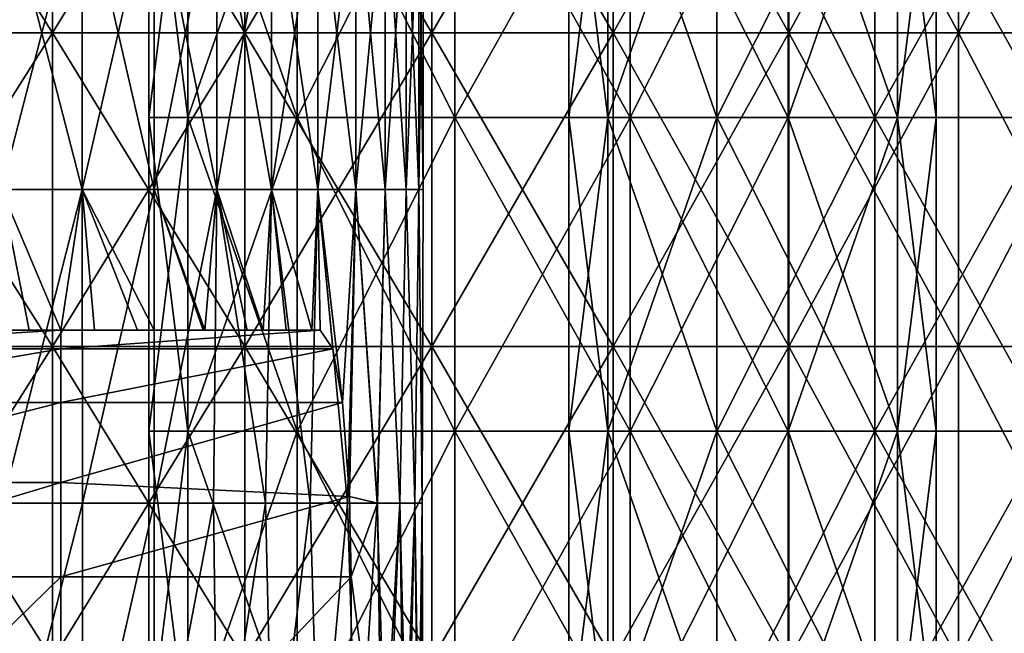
# Model space of a CAD drawing. Header units: inches. Extents: x -4.75 to 4.5, y 0 to 1.88.
# Tile 373 of 462: x 2.78 to 3.03, y 1.41 to 1.57. Entities that reach past the tile are written whole.
import ezdxf

# ---------------------------------------------------------------- set-up
doc = ezdxf.new("R2010")
doc.units = ezdxf.units.IN
doc.header["$LTSCALE"] = 101.851852
doc.header["$MEASUREMENT"] = 0
for name, color, linetype in [('11', 7, 'CONTINUOUS'), ('12', 7, 'CONTINUOUS'), ('15', 7, 'CONTINUOUS'), ('158', 7, 'CONTINUOUS'), ('39', 7, 'CONTINUOUS'), ('63', 7, 'CONTINUOUS'), ('64', 7, 'CONTINUOUS'), ('73', 7, 'CONTINUOUS'), ('74', 7, 'CONTINUOUS'), ('93', 7, 'CONTINUOUS')]:
    doc.layers.add(name, color=color, linetype=linetype)

msp = doc.modelspace()

# ---------------------------------------------------------------- linework, layer by layer
at = {"layer": '11', "color": 13, "linetype": 'Continuous', "true_color": 0xd67263}
for points in [[(2.79195, 1.52338, 0.70261), (2.77142, 1.52338, 0.77968), (2.79195, 1.60346, 0.70261), (2.79195, 1.52338, 0.70261)], [(2.77142, 1.52338, 0.77968), (2.77142, 1.60346, 0.77968), (2.79195, 1.60346, 0.70261), (2.77142, 1.52338, 0.77968)], [(2.77142, 1.52338, -0.77968), (2.79195, 1.52338, -0.70261), (2.77142, 1.60346, -0.77968), (2.77142, 1.52338, -0.77968)], [(2.79195, 1.52338, -0.70261), (2.79195, 1.60346, -0.70261), (2.77142, 1.60346, -0.77968), (2.79195, 1.52338, -0.70261)], [(2.81034, 1.52338, 0.625), (2.79195, 1.52338, 0.70261), (2.81034, 1.60346, 0.625), (2.81034, 1.52338, 0.625)], [(2.81034, 1.60346, 0.625), (2.79195, 1.52338, 0.70261), (2.79195, 1.60346, 0.70261), (2.81034, 1.60346, 0.625)], [(2.79195, 1.52338, -0.70261), (2.81034, 1.52338, -0.625), (2.79195, 1.60346, -0.70261), (2.79195, 1.52338, -0.70261)], [(2.81034, 1.52338, -0.625), (2.81034, 1.60346, -0.625), (2.79195, 1.60346, -0.70261), (2.81034, 1.52338, -0.625)], [(2.76449, 1.4875, -0.80377), (2.77848, 1.4875, -0.75397), (2.77142, 1.52338, -0.77968), (2.76449, 1.4875, -0.80377)], [(2.77848, 1.4875, -0.75397), (2.78652, 1.4875, -0.72371), (2.77142, 1.52338, -0.77968), (2.77848, 1.4875, -0.75397)], [(2.77142, 1.52338, -0.77968), (2.78652, 1.4875, -0.72371), (2.79195, 1.52338, -0.70261), (2.77142, 1.52338, -0.77968)], [(2.79195, 1.52338, 0.70261), (2.77164, 1.4433, 0.77887), (2.77142, 1.52338, 0.77968), (2.79195, 1.52338, 0.70261)], [(2.79205, 1.4433, 0.7022), (2.77164, 1.4433, 0.77887), (2.79195, 1.52338, 0.70261), (2.79205, 1.4433, 0.7022)], [(2.78652, 1.4875, -0.72371), (2.79512, 1.4875, -0.68975), (2.79195, 1.52338, -0.70261), (2.78652, 1.4875, -0.72371)], [(2.80612, 1.4875, -0.64362), (2.81034, 1.4875, -0.625), (2.79195, 1.52338, -0.70261), (2.80612, 1.4875, -0.64362)], [(2.79195, 1.52338, -0.70261), (2.81034, 1.4875, -0.625), (2.81034, 1.52338, -0.625), (2.79195, 1.52338, -0.70261)], [(2.79512, 1.4875, -0.68975), (2.80612, 1.4875, -0.64362), (2.79195, 1.52338, -0.70261), (2.79512, 1.4875, -0.68975)], [(2.81034, 1.52338, 0.625), (2.79205, 1.4433, 0.7022), (2.79195, 1.52338, 0.70261), (2.81034, 1.52338, 0.625)], [(2.81034, 1.4433, 0.625), (2.79205, 1.4433, 0.7022), (2.81034, 1.52338, 0.625), (2.81034, 1.4433, 0.625)], [(2.77164, 1.4433, 0.77887), (2.79205, 1.4433, 0.7022), (2.77168, 1.36322, 0.77872), (2.77164, 1.4433, 0.77887)], [(2.77168, 1.36322, 0.77872), (2.79205, 1.4433, 0.7022), (2.79207, 1.36322, 0.70213), (2.77168, 1.36322, 0.77872)], [(2.79205, 1.4433, 0.7022), (2.81034, 1.4433, 0.625), (2.79207, 1.36322, 0.70213), (2.79205, 1.4433, 0.7022)], [(2.79207, 1.36322, 0.70213), (2.81034, 1.4433, 0.625), (2.81034, 1.36322, 0.625), (2.79207, 1.36322, 0.70213)]]:
    msp.add_3dface(points, dxfattribs=at)
at = {"layer": '12', "color": 13, "linetype": 'Continuous', "true_color": 0xd67263}
for points in [[(2.78436, 1.6435, 2.22232), (2.73381, 1.6435, 2.28423), (2.78436, 1.56342, 2.22232), (2.78436, 1.6435, 2.22232)], [(2.78436, 1.56342, 2.22232), (2.73381, 1.6435, 2.28423), (2.73381, 1.56342, 2.28423), (2.78436, 1.56342, 2.22232)], [(2.73381, 1.6435, -2.28423), (2.78436, 1.6435, -2.22232), (2.73381, 1.56342, -2.28423), (2.73381, 1.6435, -2.28423)], [(2.73381, 1.56342, -2.28423), (2.78436, 1.6435, -2.22232), (2.78436, 1.56342, -2.22232), (2.73381, 1.56342, -2.28423)], [(2.83352, 1.6435, 2.1593), (2.78436, 1.6435, 2.22232), (2.83352, 1.56342, 2.1593), (2.83352, 1.6435, 2.1593)], [(2.83352, 1.56342, 2.1593), (2.78436, 1.6435, 2.22232), (2.78436, 1.56342, 2.22232), (2.83352, 1.56342, 2.1593)], [(2.78436, 1.6435, -2.22232), (2.83352, 1.6435, -2.1593), (2.78436, 1.56342, -2.22232), (2.78436, 1.6435, -2.22232)], [(2.78436, 1.56342, -2.22232), (2.83352, 1.6435, -2.1593), (2.83352, 1.56342, -2.1593), (2.78436, 1.56342, -2.22232)], [(2.88125, 1.6435, 2.09519), (2.83352, 1.6435, 2.1593), (2.88125, 1.56342, 2.09519), (2.88125, 1.6435, 2.09519)], [(2.88125, 1.56342, 2.09519), (2.83352, 1.6435, 2.1593), (2.83352, 1.56342, 2.1593), (2.88125, 1.56342, 2.09519)], [(2.83352, 1.6435, -2.1593), (2.88125, 1.6435, -2.09519), (2.83352, 1.56342, -2.1593), (2.83352, 1.6435, -2.1593)], [(2.83352, 1.56342, -2.1593), (2.88125, 1.6435, -2.09519), (2.88125, 1.56342, -2.09519), (2.83352, 1.56342, -2.1593)], [(2.92753, 1.6435, 2.03002), (2.88125, 1.6435, 2.09519), (2.92753, 1.56342, 2.03002), (2.92753, 1.6435, 2.03002)], [(2.92753, 1.56342, 2.03002), (2.88125, 1.6435, 2.09519), (2.88125, 1.56342, 2.09519), (2.92753, 1.56342, 2.03002)], [(2.88125, 1.6435, -2.09519), (2.92753, 1.6435, -2.03002), (2.88125, 1.56342, -2.09519), (2.88125, 1.6435, -2.09519)], [(2.88125, 1.56342, -2.09519), (2.92753, 1.6435, -2.03002), (2.92753, 1.56342, -2.03002), (2.88125, 1.56342, -2.09519)], [(2.97233, 1.6435, 1.96383), (2.92753, 1.6435, 2.03002), (2.97233, 1.56342, 1.96383), (2.97233, 1.6435, 1.96383)], [(2.97233, 1.56342, 1.96383), (2.92753, 1.6435, 2.03002), (2.92753, 1.56342, 2.03002), (2.97233, 1.56342, 1.96383)], [(2.92753, 1.6435, -2.03002), (2.97233, 1.6435, -1.96383), (2.92753, 1.56342, -2.03002), (2.92753, 1.6435, -2.03002)], [(2.92753, 1.56342, -2.03002), (2.97233, 1.6435, -1.96383), (2.97233, 1.56342, -1.96383), (2.92753, 1.56342, -2.03002)], [(3.01564, 1.6435, 1.89666), (2.97233, 1.6435, 1.96383), (3.01564, 1.56342, 1.89666), (3.01564, 1.6435, 1.89666)], [(3.01564, 1.56342, 1.89666), (2.97233, 1.6435, 1.96383), (2.97233, 1.56342, 1.96383), (3.01564, 1.56342, 1.89666)], [(2.97233, 1.6435, -1.96383), (3.01564, 1.6435, -1.89666), (2.97233, 1.56342, -1.96383), (2.97233, 1.6435, -1.96383)], [(2.97233, 1.56342, -1.96383), (3.01564, 1.6435, -1.89666), (3.01564, 1.56342, -1.89666), (2.97233, 1.56342, -1.96383)], [(3.05743, 1.6435, 1.82852), (3.01564, 1.6435, 1.89666), (3.05743, 1.56342, 1.82852), (3.05743, 1.6435, 1.82852)], [(3.05743, 1.56342, 1.82852), (3.01564, 1.6435, 1.89666), (3.01564, 1.56342, 1.89666), (3.05743, 1.56342, 1.82852)], [(3.01564, 1.6435, -1.89666), (3.05743, 1.6435, -1.82852), (3.01564, 1.56342, -1.89666), (3.01564, 1.6435, -1.89666)], [(3.01564, 1.56342, -1.89666), (3.05743, 1.6435, -1.82852), (3.05743, 1.56342, -1.82852), (3.01564, 1.56342, -1.89666)], [(2.78436, 1.56342, 2.22232), (2.73381, 1.56342, 2.28423), (2.78436, 1.48334, 2.22232), (2.78436, 1.56342, 2.22232)], [(2.78436, 1.48334, 2.22232), (2.73381, 1.56342, 2.28423), (2.73381, 1.48334, 2.28423), (2.78436, 1.48334, 2.22232)], [(2.73381, 1.56342, -2.28423), (2.78436, 1.56342, -2.22232), (2.73381, 1.48334, -2.28423), (2.73381, 1.56342, -2.28423)], [(2.73381, 1.48334, -2.28423), (2.78436, 1.56342, -2.22232), (2.78436, 1.48334, -2.22232), (2.73381, 1.48334, -2.28423)], [(2.83352, 1.56342, 2.1593), (2.78436, 1.56342, 2.22232), (2.83352, 1.48334, 2.1593), (2.83352, 1.56342, 2.1593)], [(2.83352, 1.48334, 2.1593), (2.78436, 1.56342, 2.22232), (2.78436, 1.48334, 2.22232), (2.83352, 1.48334, 2.1593)], [(2.78436, 1.56342, -2.22232), (2.83352, 1.56342, -2.1593), (2.78436, 1.48334, -2.22232), (2.78436, 1.56342, -2.22232)], [(2.78436, 1.48334, -2.22232), (2.83352, 1.56342, -2.1593), (2.83352, 1.48334, -2.1593), (2.78436, 1.48334, -2.22232)], [(2.88125, 1.56342, 2.09519), (2.83352, 1.56342, 2.1593), (2.88125, 1.48334, 2.09519), (2.88125, 1.56342, 2.09519)], [(2.88125, 1.48334, 2.09519), (2.83352, 1.56342, 2.1593), (2.83352, 1.48334, 2.1593), (2.88125, 1.48334, 2.09519)], [(2.83352, 1.56342, -2.1593), (2.88125, 1.56342, -2.09519), (2.83352, 1.48334, -2.1593), (2.83352, 1.56342, -2.1593)], [(2.83352, 1.48334, -2.1593), (2.88125, 1.56342, -2.09519), (2.88125, 1.48334, -2.09519), (2.83352, 1.48334, -2.1593)], [(2.92753, 1.56342, 2.03002), (2.88125, 1.56342, 2.09519), (2.92753, 1.48334, 2.03002), (2.92753, 1.56342, 2.03002)], [(2.92753, 1.48334, 2.03002), (2.88125, 1.56342, 2.09519), (2.88125, 1.48334, 2.09519), (2.92753, 1.48334, 2.03002)], [(2.88125, 1.56342, -2.09519), (2.92753, 1.56342, -2.03002), (2.88125, 1.48334, -2.09519), (2.88125, 1.56342, -2.09519)], [(2.88125, 1.48334, -2.09519), (2.92753, 1.56342, -2.03002), (2.92753, 1.48334, -2.03002), (2.88125, 1.48334, -2.09519)], [(2.97233, 1.56342, 1.96383), (2.92753, 1.56342, 2.03002), (2.97233, 1.48334, 1.96383), (2.97233, 1.56342, 1.96383)], [(2.97233, 1.48334, 1.96383), (2.92753, 1.56342, 2.03002), (2.92753, 1.48334, 2.03002), (2.97233, 1.48334, 1.96383)], [(2.92753, 1.56342, -2.03002), (2.97233, 1.56342, -1.96383), (2.92753, 1.48334, -2.03002), (2.92753, 1.56342, -2.03002)], [(2.92753, 1.48334, -2.03002), (2.97233, 1.56342, -1.96383), (2.97233, 1.48334, -1.96383), (2.92753, 1.48334, -2.03002)], [(3.01564, 1.56342, 1.89666), (2.97233, 1.56342, 1.96383), (3.01564, 1.48334, 1.89666), (3.01564, 1.56342, 1.89666)], [(3.01564, 1.48334, 1.89666), (2.97233, 1.56342, 1.96383), (2.97233, 1.48334, 1.96383), (3.01564, 1.48334, 1.89666)], [(2.97233, 1.56342, -1.96383), (3.01564, 1.56342, -1.89666), (2.97233, 1.48334, -1.96383), (2.97233, 1.56342, -1.96383)], [(2.97233, 1.48334, -1.96383), (3.01564, 1.56342, -1.89666), (3.01564, 1.48334, -1.89666), (2.97233, 1.48334, -1.96383)], [(3.05743, 1.56342, 1.82852), (3.01564, 1.56342, 1.89666), (3.05743, 1.48334, 1.82852), (3.05743, 1.56342, 1.82852)], [(3.05743, 1.48334, 1.82852), (3.01564, 1.56342, 1.89666), (3.01564, 1.48334, 1.89666), (3.05743, 1.48334, 1.82852)], [(3.01564, 1.56342, -1.89666), (3.05743, 1.56342, -1.82852), (3.01564, 1.48334, -1.89666), (3.01564, 1.56342, -1.89666)], [(3.01564, 1.48334, -1.89666), (3.05743, 1.56342, -1.82852), (3.05743, 1.48334, -1.82852), (3.01564, 1.48334, -1.89666)], [(2.78436, 1.40326, -2.22232), (2.73381, 1.40326, -2.28423), (2.78436, 1.48334, -2.22232), (2.78436, 1.40326, -2.22232)], [(2.73381, 1.40326, -2.28423), (2.73381, 1.48334, -2.28423), (2.78436, 1.48334, -2.22232), (2.73381, 1.40326, -2.28423)], [(2.73381, 1.40326, 2.28423), (2.78436, 1.40326, 2.22232), (2.73381, 1.48334, 2.28423), (2.73381, 1.40326, 2.28423)], [(2.78436, 1.40326, 2.22232), (2.78436, 1.48334, 2.22232), (2.73381, 1.48334, 2.28423), (2.78436, 1.40326, 2.22232)], [(2.83352, 1.40326, -2.1593), (2.78436, 1.40326, -2.22232), (2.83352, 1.48334, -2.1593), (2.83352, 1.40326, -2.1593)], [(2.78436, 1.40326, -2.22232), (2.78436, 1.48334, -2.22232), (2.83352, 1.48334, -2.1593), (2.78436, 1.40326, -2.22232)], [(2.78436, 1.40326, 2.22232), (2.83352, 1.40326, 2.1593), (2.78436, 1.48334, 2.22232), (2.78436, 1.40326, 2.22232)], [(2.83352, 1.40326, 2.1593), (2.83352, 1.48334, 2.1593), (2.78436, 1.48334, 2.22232), (2.83352, 1.40326, 2.1593)], [(2.88125, 1.40326, -2.09519), (2.83352, 1.40326, -2.1593), (2.88125, 1.48334, -2.09519), (2.88125, 1.40326, -2.09519)], [(2.83352, 1.40326, -2.1593), (2.83352, 1.48334, -2.1593), (2.88125, 1.48334, -2.09519), (2.83352, 1.40326, -2.1593)], [(2.83352, 1.40326, 2.1593), (2.88125, 1.40326, 2.09519), (2.83352, 1.48334, 2.1593), (2.83352, 1.40326, 2.1593)], [(2.88125, 1.40326, 2.09519), (2.88125, 1.48334, 2.09519), (2.83352, 1.48334, 2.1593), (2.88125, 1.40326, 2.09519)], [(2.92753, 1.40326, -2.03002), (2.88125, 1.40326, -2.09519), (2.92753, 1.48334, -2.03002), (2.92753, 1.40326, -2.03002)], [(2.88125, 1.40326, -2.09519), (2.88125, 1.48334, -2.09519), (2.92753, 1.48334, -2.03002), (2.88125, 1.40326, -2.09519)], [(2.88125, 1.40326, 2.09519), (2.92753, 1.40326, 2.03002), (2.88125, 1.48334, 2.09519), (2.88125, 1.40326, 2.09519)], [(2.92753, 1.40326, 2.03002), (2.92753, 1.48334, 2.03002), (2.88125, 1.48334, 2.09519), (2.92753, 1.40326, 2.03002)], [(2.97233, 1.40326, -1.96383), (2.92753, 1.40326, -2.03002), (2.97233, 1.48334, -1.96383), (2.97233, 1.40326, -1.96383)], [(2.92753, 1.40326, -2.03002), (2.92753, 1.48334, -2.03002), (2.97233, 1.48334, -1.96383), (2.92753, 1.40326, -2.03002)], [(2.92753, 1.40326, 2.03002), (2.97233, 1.40326, 1.96383), (2.92753, 1.48334, 2.03002), (2.92753, 1.40326, 2.03002)], [(2.97233, 1.40326, 1.96383), (2.97233, 1.48334, 1.96383), (2.92753, 1.48334, 2.03002), (2.97233, 1.40326, 1.96383)], [(3.01564, 1.40326, -1.89666), (2.97233, 1.40326, -1.96383), (3.01564, 1.48334, -1.89666), (3.01564, 1.40326, -1.89666)], [(2.97233, 1.40326, -1.96383), (2.97233, 1.48334, -1.96383), (3.01564, 1.48334, -1.89666), (2.97233, 1.40326, -1.96383)], [(2.97233, 1.40326, 1.96383), (3.01564, 1.40326, 1.89666), (2.97233, 1.48334, 1.96383), (2.97233, 1.40326, 1.96383)], [(3.01564, 1.40326, 1.89666), (3.01564, 1.48334, 1.89666), (2.97233, 1.48334, 1.96383), (3.01564, 1.40326, 1.89666)], [(3.05743, 1.40326, -1.82852), (3.01564, 1.40326, -1.89666), (3.05743, 1.48334, -1.82852), (3.05743, 1.40326, -1.82852)], [(3.01564, 1.40326, -1.89666), (3.01564, 1.48334, -1.89666), (3.05743, 1.48334, -1.82852), (3.01564, 1.40326, -1.89666)], [(3.01564, 1.40326, 1.89666), (3.05743, 1.40326, 1.82852), (3.01564, 1.48334, 1.89666), (3.01564, 1.40326, 1.89666)], [(3.05743, 1.40326, 1.82852), (3.05743, 1.48334, 1.82852), (3.01564, 1.48334, 1.89666), (3.05743, 1.40326, 1.82852)]]:
    msp.add_3dface(points, dxfattribs=at)
at = {"layer": '15', "color": 13, "linetype": 'Continuous', "true_color": 0xd67263}
for points in [[(2.78652, 1.4875, -0.72371), (2.76449, 1.4875, -0.80377), (2.70673, 1.4875, -0.72364), (2.78652, 1.4875, -0.72371)], [(2.72694, 1.4875, -0.64356), (2.78652, 1.4875, -0.72371), (2.70673, 1.4875, -0.72364), (2.72694, 1.4875, -0.64356)], [(2.80612, 1.4875, -0.64362), (2.78652, 1.4875, -0.72371), (2.72694, 1.4875, -0.64356), (2.80612, 1.4875, -0.64362)], [(2.74376, 1.4875, -0.56348), (2.80612, 1.4875, -0.64362), (2.72694, 1.4875, -0.64356), (2.74376, 1.4875, -0.56348)], [(2.82332, 1.4875, -0.56348), (2.80612, 1.4875, -0.64362), (2.74376, 1.4875, -0.56348), (2.82332, 1.4875, -0.56348)], [(2.82332, 1.4875, -0.56348), (2.74376, 1.4875, -0.56348), (2.75803, 1.4875, -0.4834), (2.82332, 1.4875, -0.56348)], [(2.83813, 1.4875, -0.48342), (2.82332, 1.4875, -0.56348), (2.75803, 1.4875, -0.4834), (2.83813, 1.4875, -0.48342)], [(2.83813, 1.4875, -0.48342), (2.75803, 1.4875, -0.4834), (2.77131, 1.4875, -0.40332), (2.83813, 1.4875, -0.48342)], [(2.78652, 1.4875, -0.72371), (2.77848, 1.4875, -0.75397), (2.76449, 1.4875, -0.80377), (2.78652, 1.4875, -0.72371)], [(2.85061, 1.4875, -0.40333), (2.83813, 1.4875, -0.48342), (2.77131, 1.4875, -0.40332), (2.85061, 1.4875, -0.40333)], [(2.85061, 1.4875, -0.40333), (2.77131, 1.4875, -0.40332), (2.78651, 1.4875, -0.38785), (2.85061, 1.4875, -0.40333)], [(2.78651, 1.4875, -0.38785), (2.77131, 1.4875, -0.40332), (2.77407, 1.4875, -0.38785), (2.78651, 1.4875, -0.38785)], [(2.85276, 1.4875, -0.38785), (2.85061, 1.4875, -0.40333), (2.78651, 1.4875, -0.38785), (2.85276, 1.4875, -0.38785)], [(2.80612, 1.4875, -0.64362), (2.79512, 1.4875, -0.68975), (2.78652, 1.4875, -0.72371), (2.80612, 1.4875, -0.64362)], [(2.81034, 1.4875, -0.625), (2.80612, 1.4875, -0.64362), (2.82332, 1.4875, -0.56348), (2.81034, 1.4875, -0.625)], [(2.81034, 1.4875, -0.625), (2.82332, 1.4875, -0.56348), (2.82283, 1.4875, -0.56591), (2.81034, 1.4875, -0.625)], [(2.83813, 1.4875, -0.48342), (2.83406, 1.4875, -0.50668), (2.82332, 1.4875, -0.56348), (2.83813, 1.4875, -0.48342)], [(2.85061, 1.4875, -0.40333), (2.84404, 1.4875, -0.44733), (2.83813, 1.4875, -0.48342), (2.85061, 1.4875, -0.40333)]]:
    msp.add_3dface(points, dxfattribs=at)
at = {"layer": '158', "color": 13, "linetype": 'Continuous', "true_color": 0xd67263}
for points in [[(2.78651, 1.4875, -0.38785), (2.77407, 1.4875, -0.38785), (2.70643, 1.4827, -0.36374), (2.78651, 1.4875, -0.38785)], [(2.78651, 1.4875, -0.38785), (2.70643, 1.4827, -0.36374), (2.78651, 1.4827, -0.36374), (2.78651, 1.4875, -0.38785)], [(2.85593, 1.48268, -0.36369), (2.85276, 1.4875, -0.38785), (2.78651, 1.4827, -0.36374), (2.85593, 1.48268, -0.36369)], [(2.85276, 1.4875, -0.38785), (2.78651, 1.4875, -0.38785), (2.78651, 1.4827, -0.36374), (2.85276, 1.4875, -0.38785)], [(2.78651, 1.4827, -0.36374), (2.70643, 1.46905, -0.3433), (2.78651, 1.46905, -0.3433), (2.78651, 1.4827, -0.36374)], [(2.70643, 1.4827, -0.36374), (2.70643, 1.46905, -0.3433), (2.78651, 1.4827, -0.36374), (2.70643, 1.4827, -0.36374)], [(2.85593, 1.48268, -0.36369), (2.78651, 1.4827, -0.36374), (2.78651, 1.46905, -0.3433), (2.85593, 1.48268, -0.36369)], [(2.85846, 1.46903, -0.34328), (2.85593, 1.48268, -0.36369), (2.78651, 1.46905, -0.3433), (2.85846, 1.46903, -0.34328)], [(2.78651, 1.46905, -0.3433), (2.70643, 1.44861, -0.32965), (2.78651, 1.44861, -0.32965), (2.78651, 1.46905, -0.3433)], [(2.70643, 1.46905, -0.3433), (2.70643, 1.44861, -0.32965), (2.78651, 1.46905, -0.3433), (2.70643, 1.46905, -0.3433)], [(2.85846, 1.46903, -0.34328), (2.78651, 1.46905, -0.3433), (2.78651, 1.44861, -0.32965), (2.85846, 1.46903, -0.34328)], [(2.86022, 1.44498, -0.32827), (2.85846, 1.46903, -0.34328), (2.78651, 1.44861, -0.32965), (2.86022, 1.44498, -0.32827)], [(2.70643, 1.4245, -0.32485), (2.78651, 1.4245, -0.32485), (2.78651, 1.44861, -0.32965), (2.70643, 1.4245, -0.32485)], [(2.70643, 1.44861, -0.32965), (2.70643, 1.4245, -0.32485), (2.78651, 1.44861, -0.32965), (2.70643, 1.44861, -0.32965)], [(2.78651, 1.4245, -0.32485), (2.86022, 1.44498, -0.32827), (2.78651, 1.44861, -0.32965), (2.78651, 1.4245, -0.32485)], [(2.86061, 1.4245, -0.32485), (2.86022, 1.44498, -0.32827), (2.78651, 1.4245, -0.32485), (2.86061, 1.4245, -0.32485)]]:
    msp.add_3dface(points, dxfattribs=at)
at = {"layer": '39', "color": 13, "linetype": 'Continuous', "true_color": 0xd67263}
for points in [[(2.81034, 1.52338, 0.625), (2.81034, 1.60346, 0.625), (2.82638, 1.60346, 0.5479), (2.81034, 1.52338, 0.625)], [(2.82638, 1.52338, 0.5479), (2.81034, 1.52338, 0.625), (2.82638, 1.60346, 0.5479), (2.82638, 1.52338, 0.5479)], [(2.81034, 1.60346, -0.625), (2.81034, 1.52338, -0.625), (2.82638, 1.52338, -0.5479), (2.81034, 1.60346, -0.625)], [(2.81034, 1.60346, -0.625), (2.82638, 1.52338, -0.5479), (2.82638, 1.60346, -0.5479), (2.81034, 1.60346, -0.625)], [(2.82638, 1.52338, -0.5479), (2.84031, 1.52338, -0.47039), (2.82638, 1.60346, -0.5479), (2.82638, 1.52338, -0.5479)], [(2.84031, 1.52338, -0.47039), (2.84031, 1.60346, -0.47039), (2.82638, 1.60346, -0.5479), (2.84031, 1.52338, -0.47039)], [(2.84031, 1.52338, 0.47039), (2.82638, 1.52338, 0.5479), (2.84031, 1.60346, 0.47039), (2.84031, 1.52338, 0.47039)], [(2.82638, 1.52338, 0.5479), (2.82638, 1.60346, 0.5479), (2.84031, 1.60346, 0.47039), (2.82638, 1.52338, 0.5479)], [(2.84031, 1.52338, -0.47039), (2.85211, 1.52338, -0.39253), (2.84031, 1.60346, -0.47039), (2.84031, 1.52338, -0.47039)], [(2.85211, 1.52338, -0.39253), (2.85211, 1.60346, -0.39253), (2.84031, 1.60346, -0.47039), (2.85211, 1.52338, -0.39253)], [(2.85211, 1.52338, 0.39253), (2.84031, 1.52338, 0.47039), (2.85211, 1.60346, 0.39253), (2.85211, 1.52338, 0.39253)], [(2.84031, 1.52338, 0.47039), (2.84031, 1.60346, 0.47039), (2.85211, 1.60346, 0.39253), (2.84031, 1.52338, 0.47039)], [(2.85211, 1.52338, -0.39253), (2.86178, 1.52338, -0.31438), (2.85211, 1.60346, -0.39253), (2.85211, 1.52338, -0.39253)], [(2.86178, 1.52338, -0.31438), (2.86178, 1.60346, -0.31438), (2.85211, 1.60346, -0.39253), (2.86178, 1.52338, -0.31438)], [(2.86178, 1.52338, 0.31438), (2.85211, 1.52338, 0.39253), (2.86178, 1.60346, 0.31438), (2.86178, 1.52338, 0.31438)], [(2.85211, 1.52338, 0.39253), (2.85211, 1.60346, 0.39253), (2.86178, 1.60346, 0.31438), (2.85211, 1.52338, 0.39253)], [(2.86178, 1.52338, -0.31438), (2.86931, 1.52338, -0.23599), (2.86178, 1.60346, -0.31438), (2.86178, 1.52338, -0.31438)], [(2.86931, 1.52338, -0.23599), (2.86931, 1.60346, -0.23599), (2.86178, 1.60346, -0.31438), (2.86931, 1.52338, -0.23599)], [(2.86931, 1.52338, 0.23599), (2.86178, 1.52338, 0.31438), (2.86931, 1.60346, 0.23599), (2.86931, 1.52338, 0.23599)], [(2.86178, 1.52338, 0.31438), (2.86178, 1.60346, 0.31438), (2.86931, 1.60346, 0.23599), (2.86178, 1.52338, 0.31438)], [(2.86931, 1.52338, -0.23599), (2.87469, 1.52338, -0.15743), (2.86931, 1.60346, -0.23599), (2.86931, 1.52338, -0.23599)], [(2.87469, 1.52338, -0.15743), (2.87469, 1.60346, -0.15743), (2.86931, 1.60346, -0.23599), (2.87469, 1.52338, -0.15743)], [(2.87469, 1.52338, 0.15743), (2.86931, 1.52338, 0.23599), (2.87469, 1.60346, 0.15743), (2.87469, 1.52338, 0.15743)], [(2.86931, 1.52338, 0.23599), (2.86931, 1.60346, 0.23599), (2.87469, 1.60346, 0.15743), (2.86931, 1.52338, 0.23599)], [(2.87469, 1.52338, -0.15743), (2.87792, 1.52338, -0.07874), (2.87469, 1.60346, -0.15743), (2.87469, 1.52338, -0.15743)], [(2.87792, 1.52338, -0.07874), (2.87792, 1.60346, -0.07874), (2.87469, 1.60346, -0.15743), (2.87792, 1.52338, -0.07874)], [(2.87792, 1.52338, 0.07874), (2.87469, 1.52338, 0.15743), (2.87792, 1.60346, 0.07874), (2.87792, 1.52338, 0.07874)], [(2.87469, 1.52338, 0.15743), (2.87469, 1.60346, 0.15743), (2.87792, 1.60346, 0.07874), (2.87469, 1.52338, 0.15743)], [(2.87792, 1.52338, -0.07874), (2.879, 1.52338), (2.87792, 1.60346, -0.07874), (2.87792, 1.52338, -0.07874)], [(2.879, 1.52338), (2.87792, 1.52338, 0.07874), (2.879, 1.60346), (2.879, 1.52338)], [(2.879, 1.52338), (2.879, 1.60346), (2.87792, 1.60346, -0.07874), (2.879, 1.52338)], [(2.87792, 1.52338, 0.07874), (2.87792, 1.60346, 0.07874), (2.879, 1.60346), (2.87792, 1.52338, 0.07874)], [(2.81034, 1.52338, -0.625), (2.81034, 1.4875, -0.625), (2.82283, 1.4875, -0.56591), (2.81034, 1.52338, -0.625)], [(2.81034, 1.4433, 0.625), (2.81034, 1.52338, 0.625), (2.82638, 1.52338, 0.5479), (2.81034, 1.4433, 0.625)], [(2.8255, 1.4433, 0.55246), (2.81034, 1.4433, 0.625), (2.82638, 1.52338, 0.5479), (2.8255, 1.4433, 0.55246)], [(2.82332, 1.4875, -0.56348), (2.81034, 1.52338, -0.625), (2.82283, 1.4875, -0.56591), (2.82332, 1.4875, -0.56348)], [(2.81034, 1.52338, -0.625), (2.82332, 1.4875, -0.56348), (2.82638, 1.52338, -0.5479), (2.81034, 1.52338, -0.625)], [(2.82332, 1.4875, -0.56348), (2.83406, 1.4875, -0.50668), (2.82638, 1.52338, -0.5479), (2.82332, 1.4875, -0.56348)], [(2.83878, 1.4433, 0.47956), (2.8255, 1.4433, 0.55246), (2.82638, 1.52338, 0.5479), (2.83878, 1.4433, 0.47956)], [(2.84031, 1.52338, 0.47039), (2.83878, 1.4433, 0.47956), (2.82638, 1.52338, 0.5479), (2.84031, 1.52338, 0.47039)], [(2.83406, 1.4875, -0.50668), (2.83813, 1.4875, -0.48342), (2.82638, 1.52338, -0.5479), (2.83406, 1.4875, -0.50668)], [(2.82638, 1.52338, -0.5479), (2.83813, 1.4875, -0.48342), (2.84031, 1.52338, -0.47039), (2.82638, 1.52338, -0.5479)], [(2.83813, 1.4875, -0.48342), (2.84404, 1.4875, -0.44733), (2.84031, 1.52338, -0.47039), (2.83813, 1.4875, -0.48342)], [(2.85018, 1.4433, 0.40633), (2.83878, 1.4433, 0.47956), (2.84031, 1.52338, 0.47039), (2.85018, 1.4433, 0.40633)], [(2.85211, 1.52338, 0.39253), (2.85018, 1.4433, 0.40633), (2.84031, 1.52338, 0.47039), (2.85211, 1.52338, 0.39253)], [(2.84404, 1.4875, -0.44733), (2.85061, 1.4875, -0.40333), (2.84031, 1.52338, -0.47039), (2.84404, 1.4875, -0.44733)], [(2.84031, 1.52338, -0.47039), (2.85061, 1.4875, -0.40333), (2.85211, 1.52338, -0.39253), (2.84031, 1.52338, -0.47039)], [(2.8597, 1.4433, 0.33284), (2.85018, 1.4433, 0.40633), (2.85211, 1.52338, 0.39253), (2.8597, 1.4433, 0.33284)], [(2.85061, 1.4875, -0.40333), (2.85276, 1.4875, -0.38785), (2.85211, 1.52338, -0.39253), (2.85061, 1.4875, -0.40333)], [(2.86178, 1.52338, 0.31438), (2.8597, 1.4433, 0.33284), (2.85211, 1.52338, 0.39253), (2.86178, 1.52338, 0.31438)], [(2.85211, 1.52338, -0.39253), (2.85276, 1.4875, -0.38785), (2.85593, 1.48268, -0.36369), (2.85211, 1.52338, -0.39253)], [(2.86178, 1.52338, -0.31438), (2.85211, 1.52338, -0.39253), (2.85846, 1.46903, -0.34328), (2.86178, 1.52338, -0.31438)], [(2.85846, 1.46903, -0.34328), (2.85211, 1.52338, -0.39253), (2.85593, 1.48268, -0.36369), (2.85846, 1.46903, -0.34328)], [(2.86022, 1.44498, -0.32827), (2.86178, 1.52338, -0.31438), (2.85846, 1.46903, -0.34328), (2.86022, 1.44498, -0.32827)], [(2.86731, 1.4433, 0.25913), (2.8597, 1.4433, 0.33284), (2.86178, 1.52338, 0.31438), (2.86731, 1.4433, 0.25913)], [(2.86022, 1.44498, -0.32827), (2.86733, 1.4433, -0.25892), (2.86178, 1.52338, -0.31438), (2.86022, 1.44498, -0.32827)], [(2.86178, 1.52338, -0.31438), (2.86733, 1.4433, -0.25892), (2.86931, 1.52338, -0.23599), (2.86178, 1.52338, -0.31438)], [(2.86931, 1.52338, 0.23599), (2.86731, 1.4433, 0.25913), (2.86178, 1.52338, 0.31438), (2.86931, 1.52338, 0.23599)], [(2.87303, 1.4433, 0.18524), (2.86731, 1.4433, 0.25913), (2.86931, 1.52338, 0.23599), (2.87303, 1.4433, 0.18524)], [(2.86733, 1.4433, -0.25892), (2.87305, 1.4433, -0.18504), (2.86931, 1.52338, -0.23599), (2.86733, 1.4433, -0.25892)], [(2.86931, 1.52338, -0.23599), (2.87305, 1.4433, -0.18504), (2.87469, 1.52338, -0.15743), (2.86931, 1.52338, -0.23599)], [(2.87469, 1.52338, 0.15743), (2.87303, 1.4433, 0.18524), (2.86931, 1.52338, 0.23599), (2.87469, 1.52338, 0.15743)], [(2.87685, 1.4433, 0.11124), (2.87303, 1.4433, 0.18524), (2.87469, 1.52338, 0.15743), (2.87685, 1.4433, 0.11124)], [(2.87305, 1.4433, -0.18504), (2.87686, 1.4433, -0.11103), (2.87469, 1.52338, -0.15743), (2.87305, 1.4433, -0.18504)], [(2.87469, 1.52338, -0.15743), (2.87686, 1.4433, -0.11103), (2.87792, 1.52338, -0.07874), (2.87469, 1.52338, -0.15743)], [(2.87792, 1.52338, 0.07874), (2.87685, 1.4433, 0.11124), (2.87469, 1.52338, 0.15743), (2.87792, 1.52338, 0.07874)], [(2.87876, 1.4433, 0.03715), (2.87685, 1.4433, 0.11124), (2.87792, 1.52338, 0.07874), (2.87876, 1.4433, 0.03715)], [(2.87686, 1.4433, -0.11103), (2.87876, 1.4433, -0.03695), (2.87792, 1.52338, -0.07874), (2.87686, 1.4433, -0.11103)], [(2.87792, 1.52338, -0.07874), (2.87876, 1.4433, -0.03695), (2.879, 1.52338), (2.87792, 1.52338, -0.07874)], [(2.879, 1.52338), (2.87876, 1.4433, 0.03715), (2.87792, 1.52338, 0.07874), (2.879, 1.52338)], [(2.87876, 1.4433, -0.03695), (2.87876, 1.4433, 0.03715), (2.879, 1.52338), (2.87876, 1.4433, -0.03695)], [(2.81034, 1.36322, 0.625), (2.81034, 1.4433, 0.625), (2.8255, 1.4433, 0.55246), (2.81034, 1.36322, 0.625)], [(2.82655, 1.36322, 0.54704), (2.81034, 1.36322, 0.625), (2.8255, 1.4433, 0.55246), (2.82655, 1.36322, 0.54704)], [(2.83878, 1.4433, 0.47956), (2.82655, 1.36322, 0.54704), (2.8255, 1.4433, 0.55246), (2.83878, 1.4433, 0.47956)], [(2.8406, 1.36322, 0.46866), (2.82655, 1.36322, 0.54704), (2.83878, 1.4433, 0.47956), (2.8406, 1.36322, 0.46866)], [(2.85018, 1.4433, 0.40633), (2.8406, 1.36322, 0.46866), (2.83878, 1.4433, 0.47956), (2.85018, 1.4433, 0.40633)], [(2.85247, 1.36322, 0.38992), (2.8406, 1.36322, 0.46866), (2.85018, 1.4433, 0.40633), (2.85247, 1.36322, 0.38992)], [(2.8597, 1.4433, 0.33284), (2.85247, 1.36322, 0.38992), (2.85018, 1.4433, 0.40633), (2.8597, 1.4433, 0.33284)], [(2.86217, 1.36322, 0.31089), (2.85247, 1.36322, 0.38992), (2.8597, 1.4433, 0.33284), (2.86217, 1.36322, 0.31089)], [(2.86731, 1.4433, 0.25913), (2.86217, 1.36322, 0.31089), (2.8597, 1.4433, 0.33284), (2.86731, 1.4433, 0.25913)], [(2.86022, 1.44498, -0.32827), (2.86061, 1.4245, -0.32485), (2.86733, 1.4433, -0.25892), (2.86022, 1.44498, -0.32827)], [(2.86061, 1.4245, -0.32485), (2.8685, 1.36322, -0.24561), (2.86733, 1.4433, -0.25892), (2.86061, 1.4245, -0.32485)], [(2.86967, 1.36322, 0.23162), (2.86217, 1.36322, 0.31089), (2.86731, 1.4433, 0.25913), (2.86967, 1.36322, 0.23162)], [(2.87303, 1.4433, 0.18524), (2.86967, 1.36322, 0.23162), (2.86731, 1.4433, 0.25913), (2.87303, 1.4433, 0.18524)], [(2.86733, 1.4433, -0.25892), (2.8685, 1.36322, -0.24561), (2.87305, 1.4433, -0.18504), (2.86733, 1.4433, -0.25892)], [(2.8685, 1.36322, -0.24561), (2.8742, 1.36322, -0.16619), (2.87305, 1.4433, -0.18504), (2.8685, 1.36322, -0.24561)], [(2.87498, 1.36322, 0.15217), (2.86967, 1.36322, 0.23162), (2.87303, 1.4433, 0.18524), (2.87498, 1.36322, 0.15217)], [(2.87685, 1.4433, 0.11124), (2.87498, 1.36322, 0.15217), (2.87303, 1.4433, 0.18524), (2.87685, 1.4433, 0.11124)], [(2.87305, 1.4433, -0.18504), (2.8742, 1.36322, -0.16619), (2.87686, 1.4433, -0.11103), (2.87305, 1.4433, -0.18504)], [(2.8742, 1.36322, -0.16619), (2.8777, 1.36322, -0.08664), (2.87686, 1.4433, -0.11103), (2.8742, 1.36322, -0.16619)], [(2.87808, 1.36322, 0.0726), (2.87498, 1.36322, 0.15217), (2.87685, 1.4433, 0.11124), (2.87808, 1.36322, 0.0726)], [(2.87876, 1.4433, 0.03715), (2.87808, 1.36322, 0.0726), (2.87685, 1.4433, 0.11124), (2.87876, 1.4433, 0.03715)], [(2.87686, 1.4433, -0.11103), (2.8777, 1.36322, -0.08664), (2.87876, 1.4433, -0.03695), (2.87686, 1.4433, -0.11103)], [(2.8777, 1.36322, -0.08664), (2.87899, 1.36322, -0.00702), (2.87876, 1.4433, -0.03695), (2.8777, 1.36322, -0.08664)], [(2.87899, 1.36322, -0.00702), (2.87808, 1.36322, 0.0726), (2.87876, 1.4433, 0.03715), (2.87899, 1.36322, -0.00702)], [(2.87876, 1.4433, -0.03695), (2.87899, 1.36322, -0.00702), (2.87876, 1.4433, 0.03715), (2.87876, 1.4433, -0.03695)], [(2.86061, 1.36322, -0.32485), (2.8685, 1.36322, -0.24561), (2.86061, 1.4245, -0.32485), (2.86061, 1.36322, -0.32485)]]:
    msp.add_3dface(points, dxfattribs=at)
at = {"layer": '63', "color": 13, "linetype": 'Continuous', "true_color": 0xd67263}
for points in [[(2.92611, 1.62188, 1.05437), (2.91616, 1.62188, 1.09798), (2.92611, 1.5418, 1.05437), (2.92611, 1.62188, 1.05437)], [(2.92611, 1.5418, 1.05437), (2.91616, 1.62188, 1.09798), (2.91616, 1.5418, 1.09798), (2.92611, 1.5418, 1.05437)], [(2.954, 1.62188, 1.0194), (2.92611, 1.62188, 1.05437), (2.954, 1.5418, 1.0194), (2.954, 1.62188, 1.0194)], [(2.954, 1.5418, 1.0194), (2.92611, 1.62188, 1.05437), (2.92611, 1.5418, 1.05437), (2.954, 1.5418, 1.0194)], [(2.9943, 1.62188, 0.99999), (2.954, 1.62188, 1.0194), (2.9943, 1.5418, 0.99999), (2.9943, 1.62188, 0.99999)], [(2.9943, 1.5418, 0.99999), (2.954, 1.62188, 1.0194), (2.954, 1.5418, 1.0194), (2.9943, 1.5418, 0.99999)], [(3.03903, 1.62188, 0.99999), (2.9943, 1.62188, 0.99999), (3.03903, 1.5418, 0.99999), (3.03903, 1.62188, 0.99999)], [(3.03903, 1.5418, 0.99999), (2.9943, 1.62188, 0.99999), (2.9943, 1.5418, 0.99999), (3.03903, 1.5418, 0.99999)], [(2.92611, 1.5418, 1.05437), (2.91616, 1.5418, 1.09798), (2.92611, 1.46172, 1.05437), (2.92611, 1.5418, 1.05437)], [(2.92611, 1.46172, 1.05437), (2.91616, 1.5418, 1.09798), (2.91616, 1.46172, 1.09798), (2.92611, 1.46172, 1.05437)], [(2.954, 1.5418, 1.0194), (2.92611, 1.5418, 1.05437), (2.954, 1.46172, 1.0194), (2.954, 1.5418, 1.0194)], [(2.954, 1.46172, 1.0194), (2.92611, 1.5418, 1.05437), (2.92611, 1.46172, 1.05437), (2.954, 1.46172, 1.0194)], [(2.9943, 1.5418, 0.99999), (2.954, 1.5418, 1.0194), (2.9943, 1.46172, 0.99999), (2.9943, 1.5418, 0.99999)], [(2.9943, 1.46172, 0.99999), (2.954, 1.5418, 1.0194), (2.954, 1.46172, 1.0194), (2.9943, 1.46172, 0.99999)], [(3.03903, 1.5418, 0.99999), (2.9943, 1.5418, 0.99999), (3.03903, 1.46172, 0.99999), (3.03903, 1.5418, 0.99999)], [(3.03903, 1.46172, 0.99999), (2.9943, 1.5418, 0.99999), (2.9943, 1.46172, 0.99999), (3.03903, 1.46172, 0.99999)], [(2.92611, 1.46172, 1.05437), (2.91616, 1.46172, 1.09798), (2.92611, 1.38164, 1.05437), (2.92611, 1.46172, 1.05437)], [(2.92611, 1.38164, 1.05437), (2.91616, 1.46172, 1.09798), (2.91616, 1.38164, 1.09798), (2.92611, 1.38164, 1.05437)], [(2.954, 1.46172, 1.0194), (2.92611, 1.46172, 1.05437), (2.954, 1.38164, 1.0194), (2.954, 1.46172, 1.0194)], [(2.954, 1.38164, 1.0194), (2.92611, 1.46172, 1.05437), (2.92611, 1.38164, 1.05437), (2.954, 1.38164, 1.0194)], [(2.9943, 1.46172, 0.99999), (2.954, 1.46172, 1.0194), (2.9943, 1.38164, 0.99999), (2.9943, 1.46172, 0.99999)], [(2.9943, 1.38164, 0.99999), (2.954, 1.46172, 1.0194), (2.954, 1.38164, 1.0194), (2.9943, 1.38164, 0.99999)], [(3.03903, 1.46172, 0.99999), (2.9943, 1.46172, 0.99999), (3.03903, 1.38164, 0.99999), (3.03903, 1.46172, 0.99999)], [(3.03903, 1.38164, 0.99999), (2.9943, 1.46172, 0.99999), (2.9943, 1.38164, 0.99999), (3.03903, 1.38164, 0.99999)]]:
    msp.add_3dface(points, dxfattribs=at)
at = {"layer": '64', "color": 13, "linetype": 'Continuous', "true_color": 0xd67263}
for points in [[(2.91616, 1.5418, 1.09798), (2.91616, 1.62188, 1.09798), (2.92611, 1.62188, 1.14158), (2.91616, 1.5418, 1.09798)], [(2.91616, 1.5418, 1.09798), (2.92611, 1.62188, 1.14158), (2.92611, 1.5418, 1.14158), (2.91616, 1.5418, 1.09798)], [(2.92611, 1.62188, 1.14158), (2.954, 1.62188, 1.17655), (2.92611, 1.5418, 1.14158), (2.92611, 1.62188, 1.14158)], [(2.92611, 1.5418, 1.14158), (2.954, 1.62188, 1.17655), (2.954, 1.5418, 1.17655), (2.92611, 1.5418, 1.14158)], [(2.954, 1.62188, 1.17655), (2.9943, 1.62188, 1.19596), (2.954, 1.5418, 1.17655), (2.954, 1.62188, 1.17655)], [(2.954, 1.5418, 1.17655), (2.9943, 1.62188, 1.19596), (2.9943, 1.5418, 1.19596), (2.954, 1.5418, 1.17655)], [(2.9943, 1.62188, 1.19596), (3.03903, 1.62188, 1.19596), (2.9943, 1.5418, 1.19596), (2.9943, 1.62188, 1.19596)], [(2.9943, 1.5418, 1.19596), (3.03903, 1.62188, 1.19596), (3.03903, 1.5418, 1.19596), (2.9943, 1.5418, 1.19596)], [(2.91616, 1.46172, 1.09798), (2.91616, 1.5418, 1.09798), (2.92611, 1.5418, 1.14158), (2.91616, 1.46172, 1.09798)], [(2.91616, 1.46172, 1.09798), (2.92611, 1.5418, 1.14158), (2.92611, 1.46172, 1.14158), (2.91616, 1.46172, 1.09798)], [(2.92611, 1.5418, 1.14158), (2.954, 1.5418, 1.17655), (2.92611, 1.46172, 1.14158), (2.92611, 1.5418, 1.14158)], [(2.92611, 1.46172, 1.14158), (2.954, 1.5418, 1.17655), (2.954, 1.46172, 1.17655), (2.92611, 1.46172, 1.14158)], [(2.954, 1.5418, 1.17655), (2.9943, 1.5418, 1.19596), (2.954, 1.46172, 1.17655), (2.954, 1.5418, 1.17655)], [(2.954, 1.46172, 1.17655), (2.9943, 1.5418, 1.19596), (2.9943, 1.46172, 1.19596), (2.954, 1.46172, 1.17655)], [(2.9943, 1.5418, 1.19596), (3.03903, 1.5418, 1.19596), (2.9943, 1.46172, 1.19596), (2.9943, 1.5418, 1.19596)], [(2.9943, 1.46172, 1.19596), (3.03903, 1.5418, 1.19596), (3.03903, 1.46172, 1.19596), (2.9943, 1.46172, 1.19596)], [(2.91616, 1.38164, 1.09798), (2.91616, 1.46172, 1.09798), (2.92611, 1.46172, 1.14158), (2.91616, 1.38164, 1.09798)], [(2.91616, 1.38164, 1.09798), (2.92611, 1.46172, 1.14158), (2.92611, 1.38164, 1.14158), (2.91616, 1.38164, 1.09798)], [(2.92611, 1.46172, 1.14158), (2.954, 1.46172, 1.17655), (2.92611, 1.38164, 1.14158), (2.92611, 1.46172, 1.14158)], [(2.92611, 1.38164, 1.14158), (2.954, 1.46172, 1.17655), (2.954, 1.38164, 1.17655), (2.92611, 1.38164, 1.14158)], [(2.954, 1.46172, 1.17655), (2.9943, 1.46172, 1.19596), (2.954, 1.38164, 1.17655), (2.954, 1.46172, 1.17655)], [(2.954, 1.38164, 1.17655), (2.9943, 1.46172, 1.19596), (2.9943, 1.38164, 1.19596), (2.954, 1.38164, 1.17655)], [(2.9943, 1.46172, 1.19596), (3.03903, 1.46172, 1.19596), (2.9943, 1.38164, 1.19596), (2.9943, 1.46172, 1.19596)], [(2.9943, 1.38164, 1.19596), (3.03903, 1.46172, 1.19596), (3.03903, 1.38164, 1.19596), (2.9943, 1.38164, 1.19596)]]:
    msp.add_3dface(points, dxfattribs=at)
at = {"layer": '73', "color": 13, "linetype": 'Continuous', "true_color": 0xd67263}
for points in [[(2.81894, 1.62188, -1.40032), (2.80899, 1.62188, -1.35672), (2.81894, 1.5418, -1.40032), (2.81894, 1.62188, -1.40032)], [(2.81894, 1.5418, -1.40032), (2.80899, 1.62188, -1.35672), (2.80899, 1.5418, -1.35672), (2.81894, 1.5418, -1.40032)], [(2.84683, 1.62188, -1.43529), (2.81894, 1.62188, -1.40032), (2.84683, 1.5418, -1.43529), (2.84683, 1.62188, -1.43529)], [(2.84683, 1.5418, -1.43529), (2.81894, 1.62188, -1.40032), (2.81894, 1.5418, -1.40032), (2.84683, 1.5418, -1.43529)], [(2.88712, 1.62188, -1.4547), (2.84683, 1.62188, -1.43529), (2.88712, 1.5418, -1.4547), (2.88712, 1.62188, -1.4547)], [(2.88712, 1.5418, -1.4547), (2.84683, 1.62188, -1.43529), (2.84683, 1.5418, -1.43529), (2.88712, 1.5418, -1.4547)], [(2.93185, 1.62188, -1.4547), (2.88712, 1.62188, -1.4547), (2.93185, 1.5418, -1.4547), (2.93185, 1.62188, -1.4547)], [(2.93185, 1.5418, -1.4547), (2.88712, 1.62188, -1.4547), (2.88712, 1.5418, -1.4547), (2.93185, 1.5418, -1.4547)], [(2.97215, 1.62188, -1.43529), (2.93185, 1.62188, -1.4547), (2.97215, 1.5418, -1.43529), (2.97215, 1.62188, -1.43529)], [(2.97215, 1.5418, -1.43529), (2.93185, 1.62188, -1.4547), (2.93185, 1.5418, -1.4547), (2.97215, 1.5418, -1.43529)], [(3.00004, 1.62188, -1.40032), (2.97215, 1.62188, -1.43529), (3.00004, 1.5418, -1.40032), (3.00004, 1.62188, -1.40032)], [(3.00004, 1.5418, -1.40032), (2.97215, 1.62188, -1.43529), (2.97215, 1.5418, -1.43529), (3.00004, 1.5418, -1.40032)], [(3.00999, 1.62188, -1.35672), (3.00004, 1.62188, -1.40032), (3.00999, 1.5418, -1.35672), (3.00999, 1.62188, -1.35672)], [(3.00999, 1.5418, -1.35672), (3.00004, 1.62188, -1.40032), (3.00004, 1.5418, -1.40032), (3.00999, 1.5418, -1.35672)], [(2.81894, 1.5418, -1.40032), (2.80899, 1.5418, -1.35672), (2.81894, 1.46172, -1.40032), (2.81894, 1.5418, -1.40032)], [(2.81894, 1.46172, -1.40032), (2.80899, 1.5418, -1.35672), (2.80899, 1.46172, -1.35672), (2.81894, 1.46172, -1.40032)], [(2.84683, 1.5418, -1.43529), (2.81894, 1.5418, -1.40032), (2.84683, 1.46172, -1.43529), (2.84683, 1.5418, -1.43529)], [(2.84683, 1.46172, -1.43529), (2.81894, 1.5418, -1.40032), (2.81894, 1.46172, -1.40032), (2.84683, 1.46172, -1.43529)], [(2.88712, 1.5418, -1.4547), (2.84683, 1.5418, -1.43529), (2.88712, 1.46172, -1.4547), (2.88712, 1.5418, -1.4547)], [(2.88712, 1.46172, -1.4547), (2.84683, 1.5418, -1.43529), (2.84683, 1.46172, -1.43529), (2.88712, 1.46172, -1.4547)], [(2.93185, 1.5418, -1.4547), (2.88712, 1.5418, -1.4547), (2.93185, 1.46172, -1.4547), (2.93185, 1.5418, -1.4547)], [(2.93185, 1.46172, -1.4547), (2.88712, 1.5418, -1.4547), (2.88712, 1.46172, -1.4547), (2.93185, 1.46172, -1.4547)], [(2.97215, 1.5418, -1.43529), (2.93185, 1.5418, -1.4547), (2.97215, 1.46172, -1.43529), (2.97215, 1.5418, -1.43529)], [(2.97215, 1.46172, -1.43529), (2.93185, 1.5418, -1.4547), (2.93185, 1.46172, -1.4547), (2.97215, 1.46172, -1.43529)], [(3.00004, 1.5418, -1.40032), (2.97215, 1.5418, -1.43529), (3.00004, 1.46172, -1.40032), (3.00004, 1.5418, -1.40032)], [(3.00004, 1.46172, -1.40032), (2.97215, 1.5418, -1.43529), (2.97215, 1.46172, -1.43529), (3.00004, 1.46172, -1.40032)], [(3.00999, 1.5418, -1.35672), (3.00004, 1.5418, -1.40032), (3.00999, 1.46172, -1.35672), (3.00999, 1.5418, -1.35672)], [(3.00999, 1.46172, -1.35672), (3.00004, 1.5418, -1.40032), (3.00004, 1.46172, -1.40032), (3.00999, 1.46172, -1.35672)], [(2.81894, 1.46172, -1.40032), (2.80899, 1.46172, -1.35672), (2.81894, 1.38164, -1.40032), (2.81894, 1.46172, -1.40032)], [(2.81894, 1.38164, -1.40032), (2.80899, 1.46172, -1.35672), (2.80899, 1.38164, -1.35672), (2.81894, 1.38164, -1.40032)], [(2.84683, 1.46172, -1.43529), (2.81894, 1.46172, -1.40032), (2.84683, 1.38164, -1.43529), (2.84683, 1.46172, -1.43529)], [(2.84683, 1.38164, -1.43529), (2.81894, 1.46172, -1.40032), (2.81894, 1.38164, -1.40032), (2.84683, 1.38164, -1.43529)], [(2.88712, 1.46172, -1.4547), (2.84683, 1.46172, -1.43529), (2.88712, 1.38164, -1.4547), (2.88712, 1.46172, -1.4547)], [(2.88712, 1.38164, -1.4547), (2.84683, 1.46172, -1.43529), (2.84683, 1.38164, -1.43529), (2.88712, 1.38164, -1.4547)], [(2.93185, 1.46172, -1.4547), (2.88712, 1.46172, -1.4547), (2.93185, 1.38164, -1.4547), (2.93185, 1.46172, -1.4547)], [(2.93185, 1.38164, -1.4547), (2.88712, 1.46172, -1.4547), (2.88712, 1.38164, -1.4547), (2.93185, 1.38164, -1.4547)], [(2.97215, 1.46172, -1.43529), (2.93185, 1.46172, -1.4547), (2.97215, 1.38164, -1.43529), (2.97215, 1.46172, -1.43529)], [(2.97215, 1.38164, -1.43529), (2.93185, 1.46172, -1.4547), (2.93185, 1.38164, -1.4547), (2.97215, 1.38164, -1.43529)], [(3.00004, 1.46172, -1.40032), (2.97215, 1.46172, -1.43529), (3.00004, 1.38164, -1.40032), (3.00004, 1.46172, -1.40032)], [(3.00004, 1.38164, -1.40032), (2.97215, 1.46172, -1.43529), (2.97215, 1.38164, -1.43529), (3.00004, 1.38164, -1.40032)], [(3.00999, 1.46172, -1.35672), (3.00004, 1.46172, -1.40032), (3.00999, 1.38164, -1.35672), (3.00999, 1.46172, -1.35672)], [(3.00999, 1.38164, -1.35672), (3.00004, 1.46172, -1.40032), (3.00004, 1.38164, -1.40032), (3.00999, 1.38164, -1.35672)]]:
    msp.add_3dface(points, dxfattribs=at)
at = {"layer": '74', "color": 13, "linetype": 'Continuous', "true_color": 0xd67263}
for points in [[(2.80899, 1.5418, -1.35672), (2.80899, 1.62188, -1.35672), (2.81894, 1.62188, -1.31311), (2.80899, 1.5418, -1.35672)], [(2.80899, 1.5418, -1.35672), (2.81894, 1.62188, -1.31311), (2.81894, 1.5418, -1.31311), (2.80899, 1.5418, -1.35672)], [(2.81894, 1.62188, -1.31311), (2.84683, 1.62188, -1.27814), (2.81894, 1.5418, -1.31311), (2.81894, 1.62188, -1.31311)], [(2.81894, 1.5418, -1.31311), (2.84683, 1.62188, -1.27814), (2.84683, 1.5418, -1.27814), (2.81894, 1.5418, -1.31311)], [(2.84683, 1.62188, -1.27814), (2.88712, 1.62188, -1.25874), (2.84683, 1.5418, -1.27814), (2.84683, 1.62188, -1.27814)], [(2.84683, 1.5418, -1.27814), (2.88712, 1.62188, -1.25874), (2.88712, 1.5418, -1.25874), (2.84683, 1.5418, -1.27814)], [(2.88712, 1.62188, -1.25874), (2.93185, 1.62188, -1.25874), (2.88712, 1.5418, -1.25874), (2.88712, 1.62188, -1.25874)], [(2.88712, 1.5418, -1.25874), (2.93185, 1.62188, -1.25874), (2.93185, 1.5418, -1.25874), (2.88712, 1.5418, -1.25874)], [(2.93185, 1.62188, -1.25874), (2.97215, 1.62188, -1.27814), (2.93185, 1.5418, -1.25874), (2.93185, 1.62188, -1.25874)], [(2.93185, 1.5418, -1.25874), (2.97215, 1.62188, -1.27814), (2.97215, 1.5418, -1.27814), (2.93185, 1.5418, -1.25874)], [(2.97215, 1.62188, -1.27814), (3.00004, 1.62188, -1.31311), (2.97215, 1.5418, -1.27814), (2.97215, 1.62188, -1.27814)], [(2.97215, 1.5418, -1.27814), (3.00004, 1.62188, -1.31311), (3.00004, 1.5418, -1.31311), (2.97215, 1.5418, -1.27814)], [(3.00999, 1.62188, -1.35672), (3.00999, 1.5418, -1.35672), (3.00004, 1.5418, -1.31311), (3.00999, 1.62188, -1.35672)], [(3.00004, 1.62188, -1.31311), (3.00999, 1.62188, -1.35672), (3.00004, 1.5418, -1.31311), (3.00004, 1.62188, -1.31311)], [(2.80899, 1.46172, -1.35672), (2.80899, 1.5418, -1.35672), (2.81894, 1.5418, -1.31311), (2.80899, 1.46172, -1.35672)], [(2.80899, 1.46172, -1.35672), (2.81894, 1.5418, -1.31311), (2.81894, 1.46172, -1.31311), (2.80899, 1.46172, -1.35672)], [(2.81894, 1.5418, -1.31311), (2.84683, 1.5418, -1.27814), (2.81894, 1.46172, -1.31311), (2.81894, 1.5418, -1.31311)], [(2.81894, 1.46172, -1.31311), (2.84683, 1.5418, -1.27814), (2.84683, 1.46172, -1.27814), (2.81894, 1.46172, -1.31311)], [(2.84683, 1.5418, -1.27814), (2.88712, 1.5418, -1.25874), (2.84683, 1.46172, -1.27814), (2.84683, 1.5418, -1.27814)], [(2.84683, 1.46172, -1.27814), (2.88712, 1.5418, -1.25874), (2.88712, 1.46172, -1.25874), (2.84683, 1.46172, -1.27814)], [(2.88712, 1.5418, -1.25874), (2.93185, 1.5418, -1.25874), (2.88712, 1.46172, -1.25874), (2.88712, 1.5418, -1.25874)], [(2.88712, 1.46172, -1.25874), (2.93185, 1.5418, -1.25874), (2.93185, 1.46172, -1.25874), (2.88712, 1.46172, -1.25874)], [(2.93185, 1.5418, -1.25874), (2.97215, 1.5418, -1.27814), (2.93185, 1.46172, -1.25874), (2.93185, 1.5418, -1.25874)], [(2.93185, 1.46172, -1.25874), (2.97215, 1.5418, -1.27814), (2.97215, 1.46172, -1.27814), (2.93185, 1.46172, -1.25874)], [(2.97215, 1.5418, -1.27814), (3.00004, 1.5418, -1.31311), (2.97215, 1.46172, -1.27814), (2.97215, 1.5418, -1.27814)], [(2.97215, 1.46172, -1.27814), (3.00004, 1.5418, -1.31311), (3.00004, 1.46172, -1.31311), (2.97215, 1.46172, -1.27814)], [(3.00999, 1.5418, -1.35672), (3.00999, 1.46172, -1.35672), (3.00004, 1.46172, -1.31311), (3.00999, 1.5418, -1.35672)], [(3.00004, 1.5418, -1.31311), (3.00999, 1.5418, -1.35672), (3.00004, 1.46172, -1.31311), (3.00004, 1.5418, -1.31311)], [(2.80899, 1.38164, -1.35672), (2.80899, 1.46172, -1.35672), (2.81894, 1.46172, -1.31311), (2.80899, 1.38164, -1.35672)], [(2.80899, 1.38164, -1.35672), (2.81894, 1.46172, -1.31311), (2.81894, 1.38164, -1.31311), (2.80899, 1.38164, -1.35672)], [(2.81894, 1.46172, -1.31311), (2.84683, 1.46172, -1.27814), (2.81894, 1.38164, -1.31311), (2.81894, 1.46172, -1.31311)], [(2.81894, 1.38164, -1.31311), (2.84683, 1.46172, -1.27814), (2.84683, 1.38164, -1.27814), (2.81894, 1.38164, -1.31311)], [(2.84683, 1.46172, -1.27814), (2.88712, 1.46172, -1.25874), (2.84683, 1.38164, -1.27814), (2.84683, 1.46172, -1.27814)], [(2.84683, 1.38164, -1.27814), (2.88712, 1.46172, -1.25874), (2.88712, 1.38164, -1.25874), (2.84683, 1.38164, -1.27814)], [(2.88712, 1.46172, -1.25874), (2.93185, 1.46172, -1.25874), (2.88712, 1.38164, -1.25874), (2.88712, 1.46172, -1.25874)], [(2.88712, 1.38164, -1.25874), (2.93185, 1.46172, -1.25874), (2.93185, 1.38164, -1.25874), (2.88712, 1.38164, -1.25874)], [(2.93185, 1.46172, -1.25874), (2.97215, 1.46172, -1.27814), (2.93185, 1.38164, -1.25874), (2.93185, 1.46172, -1.25874)], [(2.93185, 1.38164, -1.25874), (2.97215, 1.46172, -1.27814), (2.97215, 1.38164, -1.27814), (2.93185, 1.38164, -1.25874)], [(2.97215, 1.46172, -1.27814), (3.00004, 1.46172, -1.31311), (2.97215, 1.38164, -1.27814), (2.97215, 1.46172, -1.27814)], [(2.97215, 1.38164, -1.27814), (3.00004, 1.46172, -1.31311), (3.00004, 1.38164, -1.31311), (2.97215, 1.38164, -1.27814)], [(3.00999, 1.46172, -1.35672), (3.00999, 1.38164, -1.35672), (3.00004, 1.38164, -1.31311), (3.00999, 1.46172, -1.35672)], [(3.00004, 1.46172, -1.31311), (3.00999, 1.46172, -1.35672), (3.00004, 1.38164, -1.31311), (3.00004, 1.46172, -1.31311)]]:
    msp.add_3dface(points, dxfattribs=at)
at = {"layer": '93', "color": 13, "linetype": 'Continuous', "true_color": 0xd67263}
for points in [[(2.70643, 1.4245, -0.32485), (2.70639, 1.34614, -0.32485), (2.78651, 1.4245, -0.32485), (2.70643, 1.4245, -0.32485)], [(2.78651, 1.4245, -0.32485), (2.70639, 1.34614, -0.32485), (2.78647, 1.34614, -0.32485), (2.78651, 1.4245, -0.32485)], [(2.86061, 1.36322, -0.32485), (2.86061, 1.4245, -0.32485), (2.78647, 1.34614, -0.32485), (2.86061, 1.36322, -0.32485)], [(2.86061, 1.4245, -0.32485), (2.78651, 1.4245, -0.32485), (2.78647, 1.34614, -0.32485), (2.86061, 1.4245, -0.32485)]]:
    msp.add_3dface(points, dxfattribs=at)

doc.saveas('drawing.dxf')
